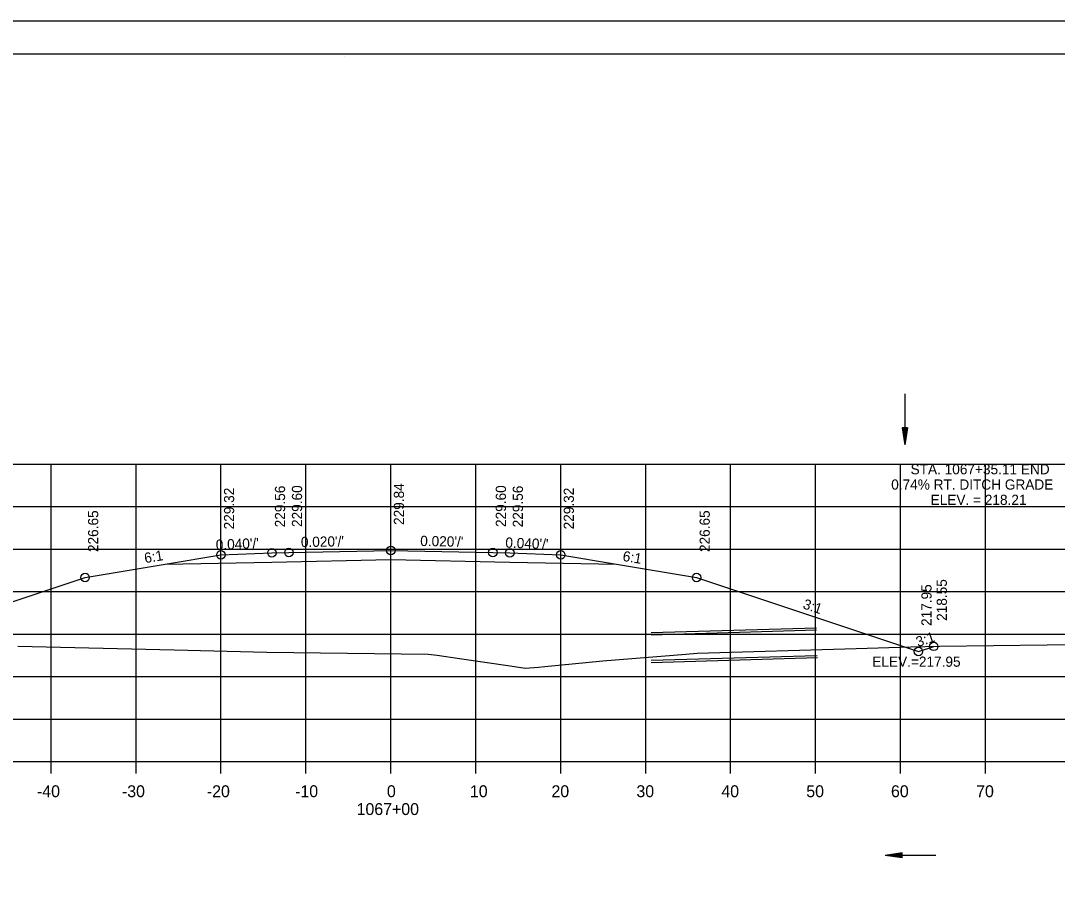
# Model space of a CAD drawing. Extents: x 1386544 to 1388153, y 379785 to 390999.
# Drawn here: x 1387316.1 to 1387438.1, y 388978.1 to 389078.9 of the extents above; entities that cross this region are included whole.
import ezdxf

# ---------------------------------------------------------------- set-up
doc = ezdxf.new("R2010")
doc.units = 0
for name, color, linetype in [('R_Alt Surface', 7, 'Continuous'), ('R_Axis', 7, 'Continuous'), ('R_Axis Annot', 7, 'Continuous'), ('R_Border', 7, 'Continuous'), ('R_Exist Surface', 7, 'Continuous'), ('R_Fin Surface', 7, 'Continuous'), ('R_Grid', 7, 'Continuous'), ('R_No Plot', 7, 'Continuous'), ('R_Water', 7, 'Continuous'), ('R_Xsect Elev', 7, 'Continuous'), ('R_Xsect Slope', 7, 'Continuous')]:
    doc.layers.add(name, color=color, linetype=linetype)

msp = doc.modelspace()

# ---------------------------------------------------------------- linework, layer by layer
at = {"layer": 'R_Alt Surface'}
msp.add_lwpolyline([(1387333.11, 389014.94), (1387345.68, 389015.19), (1387359.68, 389015.47), (1387373.68, 389015.19), (1387386.24, 389014.94)], dxfattribs=at)
at = {"layer": 'R_Axis'}
for p, q in [((1387209.68, 388991.71), (1387509.68, 388991.71)), ((1387319.68, 388990.31), (1387319.68, 388991.71)), ((1387329.68, 388990.31), (1387329.68, 388991.71)), ((1387339.68, 388990.31), (1387339.68, 388991.71)), ((1387349.68, 388990.31), (1387349.68, 388991.71)), ((1387359.68, 388990.31), (1387359.68, 388991.71)), ((1387369.68, 388990.31), (1387369.68, 388991.71)), ((1387379.68, 388990.31), (1387379.68, 388991.71)), ((1387389.68, 388990.31), (1387389.68, 388991.71)), ((1387399.68, 388990.31), (1387399.68, 388991.71)), ((1387409.68, 388990.31), (1387409.68, 388991.71)), ((1387419.68, 388990.31), (1387419.68, 388991.71)), ((1387429.68, 388990.31), (1387429.68, 388991.71))]:
    msp.add_line(p, q, dxfattribs=at)
at = {"layer": 'R_Border'}
for p, q in [((1387201.68, 389075), (1387517.86, 389075)), ((1387354.2, 389074.74), (1387354.2, 389074.74)), ((1387354.2, 389074.74), (1387354.2, 389074.74))]:
    msp.add_line(p, q, dxfattribs=at)
at = {"layer": 'R_Exist Surface'}
msp.add_lwpolyline([(1387315.75, 389005.27), (1387334.18, 389004.87), (1387345.07, 389004.57), (1387364.08, 389004.35), (1387365.13, 389004.21), (1387367.78, 389003.82), (1387373.71, 389002.97), (1387375.51, 389002.7), (1387377.08, 389002.83), (1387377.81, 389002.9), (1387384.64, 389003.55), (1387392.96, 389004.23), (1387394.42, 389004.36), (1387395.74, 389004.46), (1387414.48, 389005.01), (1387420.89, 389005.2), (1387424.31, 389005.27), (1387436.93, 389005.44), (1387468.18, 389005.63), (1387509.68, 389006.86)], dxfattribs=at)
at = {"layer": 'R_Fin Surface'}
msp.add_lwpolyline([(1387300.37, 389005.6), (1387323.68, 389013.36), (1387333.11, 389014.94), (1387339.68, 389016.03), (1387345.68, 389016.27), (1387347.68, 389016.31), (1387359.68, 389016.55), (1387371.68, 389016.31), (1387373.68, 389016.27), (1387379.68, 389016.03), (1387386.24, 389014.94), (1387395.68, 389013.36), (1387421.79, 389004.66), (1387423.59, 389005.26)], dxfattribs=at)
at = {"layer": 'R_Grid'}
for p, q in [((1387209.68, 389026.71), (1387509.68, 389026.71)), ((1387319.68, 388991.71), (1387319.68, 389026.71)), ((1387329.68, 388991.71), (1387329.68, 389026.71)), ((1387339.68, 388991.71), (1387339.68, 389026.71)), ((1387349.68, 388991.71), (1387349.68, 389026.71)), ((1387359.68, 388991.71), (1387359.68, 389026.71)), ((1387369.68, 388991.71), (1387369.68, 389026.71)), ((1387379.68, 388991.71), (1387379.68, 389026.71)), ((1387389.68, 388991.71), (1387389.68, 389026.71)), ((1387399.68, 388991.71), (1387399.68, 389026.71)), ((1387409.68, 388991.71), (1387409.68, 389026.71)), ((1387419.68, 388991.71), (1387419.68, 389026.71)), ((1387429.68, 388991.71), (1387429.68, 389026.71)), ((1387209.68, 389021.71), (1387509.68, 389021.71)), ((1387209.68, 389016.71), (1387509.68, 389016.71)), ((1387209.68, 389011.71), (1387509.68, 389011.71)), ((1387209.68, 389006.71), (1387509.68, 389006.71)), ((1387209.68, 389001.71), (1387509.68, 389001.71)), ((1387209.68, 388996.71), (1387509.68, 388996.71)), ((1387209.68, 388991.71), (1387509.68, 388991.71))]:
    msp.add_line(p, q, dxfattribs=at)
at = {"layer": 'R_No Plot'}
for p, q in [((1387189.28, 389078.9), (1387522.61, 389078.9)), ((1387409.79, 389007.4), (1387390.31, 389006.84)), ((1387409.89, 389003.9), (1387390.31, 389003.34))]:
    msp.add_line(p, q, dxfattribs=at)
for points in [[(1387189.27, 389078.9), (1387522.61, 389078.9), (1387522.61, 388865.56), (1387189.27, 388865.56)], [(1387435.6, 389075), (1387455.22, 389075), (1387455.22, 389065.12), (1387471.33, 389065.12), (1387494.53, 389065.12), (1387494.53, 389040.79), (1387517.86, 389040.79), (1387517.86, 388869.54), (1387201.68, 388869.54), (1387201.68, 389075)]]:
    msp.add_lwpolyline(points, close=True, dxfattribs=at)
for centre in [(1387339.68, 389016.03), (1387345.68, 389016.27), (1387347.68, 389016.31), (1387359.68, 389016.55), (1387371.68, 389016.31), (1387373.68, 389016.27), (1387379.68, 389016.03), (1387323.68, 389013.36), (1387395.68, 389013.36), (1387421.79, 389004.66), (1387423.59, 389005.26)]:
    msp.add_circle(centre, 0.5, dxfattribs=at)
at = {"layer": 'R_Water'}
for p, q in [((1387420.19, 389034.98), (1387420.19, 389028.98)), ((1387419.89, 389030.98), (1387420.19, 389028.98)), ((1387420.49, 389030.98), (1387419.89, 389030.98)), ((1387419.89, 389030.98), (1387420.19, 389028.98)), ((1387420.49, 389030.98), (1387419.89, 389030.98)), ((1387419.94, 389030.98), (1387420.19, 389029.32)), ((1387419.94, 389030.98), (1387420.19, 389029.32)), ((1387419.99, 389030.98), (1387420.19, 389029.66)), ((1387419.99, 389030.98), (1387420.19, 389029.66)), ((1387420.04, 389030.98), (1387420.19, 389029.99)), ((1387420.04, 389030.98), (1387420.19, 389029.99)), ((1387420.09, 389030.98), (1387420.19, 389030.33)), ((1387420.09, 389030.98), (1387420.19, 389030.33)), ((1387420.14, 389030.98), (1387420.19, 389030.67)), ((1387420.14, 389030.98), (1387420.19, 389030.67)), ((1387420.49, 389030.98), (1387420.19, 389028.98)), ((1387420.29, 389030.98), (1387420.19, 389030.33)), ((1387420.39, 389030.98), (1387420.19, 389029.66)), ((1387420.44, 389030.98), (1387420.19, 389029.32)), ((1387420.34, 389030.98), (1387420.19, 389029.99)), ((1387420.24, 389030.98), (1387420.19, 389030.67)), ((1387420.49, 389030.98), (1387420.19, 389028.98)), ((1387420.29, 389030.98), (1387420.19, 389030.33)), ((1387420.39, 389030.98), (1387420.19, 389029.66)), ((1387420.44, 389030.98), (1387420.19, 389029.32)), ((1387420.34, 389030.98), (1387420.19, 389029.99)), ((1387420.24, 389030.98), (1387420.19, 389030.67)), ((1387409.8, 389007.15), (1387390.31, 389006.59)), ((1387409.88, 389004.15), (1387390.31, 389003.59)), ((1387419.86, 388980.96), (1387417.86, 388980.66)), ((1387419.86, 388980.96), (1387417.86, 388980.66)), ((1387419.86, 388980.91), (1387418.2, 388980.66)), ((1387419.86, 388980.91), (1387418.2, 388980.66)), ((1387419.86, 388980.86), (1387418.54, 388980.66)), ((1387419.86, 388980.86), (1387418.54, 388980.66)), ((1387419.86, 388980.81), (1387418.87, 388980.66)), ((1387419.86, 388980.81), (1387418.87, 388980.66)), ((1387419.86, 388980.76), (1387419.21, 388980.66)), ((1387419.86, 388980.76), (1387419.21, 388980.66)), ((1387419.86, 388980.36), (1387419.86, 388980.96)), ((1387419.86, 388980.36), (1387419.86, 388980.96)), ((1387423.86, 388980.66), (1387417.86, 388980.66)), ((1387419.86, 388980.36), (1387417.86, 388980.66)), ((1387419.86, 388980.36), (1387417.86, 388980.66)), ((1387419.86, 388980.41), (1387418.2, 388980.66)), ((1387419.86, 388980.41), (1387418.2, 388980.66)), ((1387419.86, 388980.47), (1387418.54, 388980.66)), ((1387419.86, 388980.47), (1387418.54, 388980.66)), ((1387419.86, 388980.52), (1387418.87, 388980.66)), ((1387419.86, 388980.52), (1387418.87, 388980.66)), ((1387419.86, 388980.57), (1387419.21, 388980.66)), ((1387419.86, 388980.57), (1387419.21, 388980.66)), ((1387419.86, 388980.71), (1387419.55, 388980.66)), ((1387419.86, 388980.71), (1387419.55, 388980.66)), ((1387419.86, 388980.62), (1387419.55, 388980.66)), ((1387419.86, 388980.62), (1387419.55, 388980.66))]:
    msp.add_line(p, q, dxfattribs=at)

# ---------------------------------------------------------------- texts
at = {"layer": 'R_Axis Annot'}
for s, p in [('-40', (1387318.02, 388987.51)), ('-30', (1387328.02, 388987.51)), ('-20', (1387338.02, 388987.51)), ('-10', (1387348.41, 388987.51)), ('0', (1387359.22, 388987.51)), ('10', (1387368.99, 388987.51)), ('20', (1387378.59, 388987.51)), ('30', (1387388.59, 388987.51)), ('40', (1387398.59, 388987.51)), ('50', (1387408.59, 388987.51)), ('60', (1387418.56, 388987.51)), ('70', (1387428.59, 388987.51)), ('1067+00', (1387355.65, 388985.41))]:
    msp.add_text(s, height=1.4, dxfattribs=at).set_placement(p)
at = {"layer": 'R_Xsect Elev'}
for s, p in [('STA. 1067+35.11 END ', (1387420.87, 389025.51)), ('0.74% RT. DITCH GRADE', (1387418.59, 389023.71)), ('ELEV. = 218.21', (1387423.23, 389021.91)), ('ELEV.=217.95', (1387416.36, 389002.86))]:
    msp.add_text(s, height=1.2, dxfattribs=at).set_placement(p)
for s, p in [('229.32', (1387341.23, 389019.03)), ('229.56', (1387347.23, 389019.27)), ('229.60', (1387349.23, 389019.31)), ('229.84', (1387361.23, 389019.55)), ('229.60', (1387373.23, 389019.31)), ('229.56', (1387375.23, 389019.27)), ('229.32', (1387381.23, 389019.03)), ('226.65', (1387325.23, 389016.36)), ('226.65', (1387397.23, 389016.36)), ('217.95', (1387423.34, 389007.66)), ('218.55', (1387425.14, 389008.26))]:
    msp.add_text(s, height=1.2, rotation=90, dxfattribs=at).set_placement(p)
at = {"layer": 'R_Xsect Slope'}
for s, rotation, p in [("0.040'/'", 2.2906, (1387339.09, 389016.61)), ("0.020'/'", 1.1458, (1387349.1, 389016.94)), ("0.020'/'", 358.8542, (1387363.13, 389017.08)), ("0.040'/'", 357.7094, (1387373.14, 389016.89)), ('6:1', 9.4623, (1387330.75, 389015.05)), ('6:1', 350.5377, (1387386.91, 389015.33)), ('3:1', 341.5651, (1387408.1, 389009.75)), ('3:1', 18.4349, (1387421.74, 389005.17))]:
    msp.add_text(s, height=1.2, rotation=rotation, dxfattribs=at).set_placement(p)

doc.saveas('drawing.dxf')
